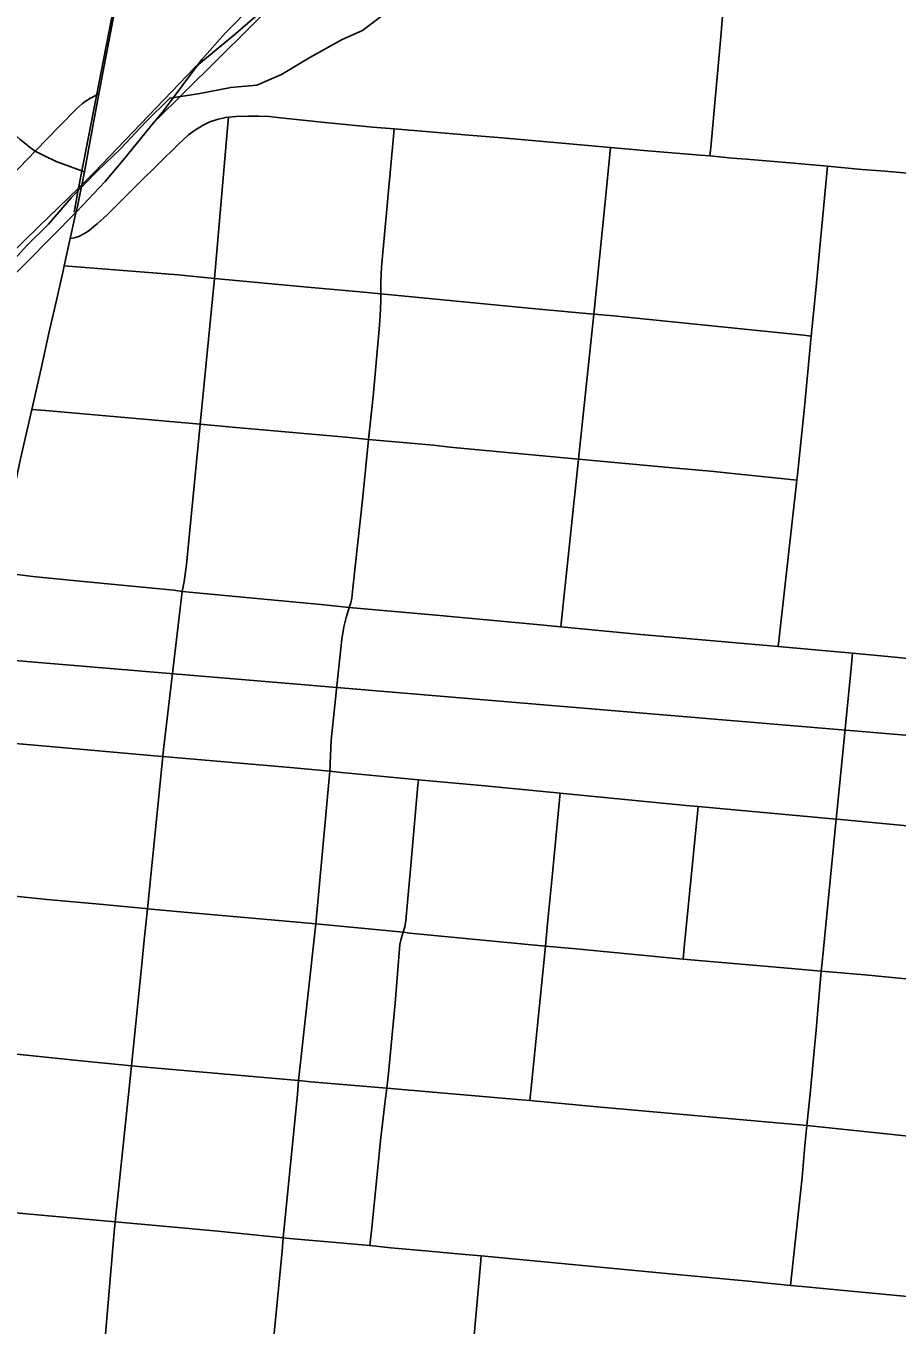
# Model space of a CAD drawing. Extents: x 0 to 1067, y 0 to 440.
# Drawn here: x 375.06 to 400.27, y 98.13 to 135.74 of the extents above; entities that cross this region are included whole.
import ezdxf

# ---------------------------------------------------------------- set-up
doc = ezdxf.new("R2010")
doc.units = 0
for name, color, linetype in [('Default', 7, 'Continuous'), ('GM_X_City_Street', 7, 'Continuous'), ('GM_X_Minor_River', 7, 'Continuous'), ('GM_X_Rail_Line', 7, 'Continuous'), ('GM_X_Section', 7, 'Continuous'), ('GM_X_State_Route', 7, 'Continuous'), ('GM_X_US_Route', 7, 'Continuous')]:
    doc.layers.add(name, color=color, linetype=linetype)

msp = doc.modelspace()

# ---------------------------------------------------------------- linework, layer by layer
at = {"layer": 'Default'}
for points in [[(379.742, 147.712), (379.542, 146.607), (379.384, 145.736), (379.002, 143.629), (378.534, 141.049), (378.311, 139.839), (378.257, 139.545), (377.888, 137.567), (377.514, 135.589), (377.361, 134.784), (377.174, 133.774), (377.049, 133.098), (376.913, 132.365), (376.752, 131.513), (376.559, 130.556), (376.489, 130.238), (376.345, 129.588), (376.17, 128.796), (376.116, 128.559)], [(376.116, 128.559), (375.98, 127.967), (375.728, 126.841), (375.5, 125.823), (375.228, 124.636), (374.902, 123.209), (374.764, 122.519), (374.657, 121.861), (374.521, 120.755), (374.438, 120.015), (374.428, 119.923), (374.336, 119.054)]]:
    msp.add_lwpolyline(points, dxfattribs=at)
at = {"layer": 'GM_X_City_Street'}
for points in [[(394.854, 131.975), (394.877, 132.22), (395.027, 133.828), (395.169, 135.422), (395.238, 136.262), (395.308, 137.179), (395.344, 137.694), (395.406, 138.21), (395.418, 138.347), (395.625, 140.528), (395.961, 143.933), (396.085, 145.133)], [(371.126, 136.188), (371.196, 136.121), (372.504, 134.831), (373.862, 133.451), (374.599, 132.716), (374.892, 132.451), (375.025, 132.34), (375.191, 132.212), (375.33, 132.111), (375.58, 131.985), (375.936, 131.818), (376.328, 131.671), (376.752, 131.513)], [(373.806, 130.536), (375.122, 131.902), (375.33, 132.111), (376.048, 132.858), (376.525, 133.334), (376.703, 133.492), (376.802, 133.571), (376.93, 133.649), (377.174, 133.774)], [(376.345, 129.588), (376.463, 129.608), (376.591, 129.647), (376.715, 129.706), (376.848, 129.79), (377.118, 130.01), (377.4, 130.259), (378.327, 131.183), (379.467, 132.309), (379.767, 132.581), (379.942, 132.713), (380.191, 132.866), (380.386, 132.961), (380.591, 133.032), (380.84, 133.086), (380.926, 133.096), (381.131, 133.12), (381.5, 133.13), (381.793, 133.126), (382.1, 133.115), (382.428, 133.079), (383.72, 132.938), (385.094, 132.807), (385.716, 132.756), (387.88, 132.579), (388.846, 132.498), (391.979, 132.221), (392.944, 132.136), (394.577, 132.001), (394.854, 131.975), (395.503, 131.914), (395.911, 131.88), (397.282, 131.766), (398.262, 131.676), (399.247, 131.586), (399.801, 131.54), (400.579, 131.474)], [(379.021, 114.591), (379.044, 114.79), (379.581, 119.368), (379.636, 119.653), (379.705, 120.146), (380.1, 124.206), (380.516, 128.431), (380.889, 132.676), (380.926, 133.096)], [(382.951, 105.204), (383.45, 109.743), (383.853, 114.166), (383.874, 114.614), (383.896, 115.064), (384.087, 116.903), (384.203, 117.988), (384.258, 118.339), (384.324, 118.613), (384.419, 118.903), (384.465, 119.034), (384.497, 119.169), (384.524, 119.46), (384.81, 122.109), (384.977, 123.77), (385.109, 125.014), (385.279, 126.96), (385.313, 127.35), (385.33, 127.774), (385.331, 127.982), (385.334, 128.342), (385.354, 128.752), (385.532, 130.756), (385.696, 132.541), (385.716, 132.756)], [(390.545, 118.339), (390.574, 118.621), (391.056, 123.199), (391.497, 127.394), (391.811, 130.541), (391.979, 132.221)], [(396.834, 117.772), (396.862, 118.024), (397.371, 122.585), (397.385, 122.742), (397.491, 123.779), (397.589, 124.704), (397.788, 126.761), (397.925, 128.181), (398.023, 129.225), (398.262, 131.676)], [(376.17, 128.796), (379.466, 128.529), (380.516, 128.431), (383.206, 128.174), (384.734, 128.041), (385.331, 127.982), (389.917, 127.535), (391.497, 127.394), (392.068, 127.343), (397.566, 126.783), (397.788, 126.761)], [(375.228, 124.636), (375.629, 124.601), (380.1, 124.206), (381.138, 124.114), (381.806, 124.057), (384.316, 123.83), (384.977, 123.77), (386.853, 123.597), (387.328, 123.547), (391.056, 123.199), (393.878, 122.936), (394.873, 122.845), (395.883, 122.744), (397.1, 122.614), (397.371, 122.585)], [(374.428, 119.923), (374.81, 119.853), (375.264, 119.799), (376.526, 119.675), (379.34, 119.399), (379.581, 119.368)], [(379.581, 119.368), (383.592, 118.986), (384.419, 118.903)], [(384.419, 118.903), (386.93, 118.677), (389.845, 118.406), (390.545, 118.339)], [(390.545, 118.339), (392.751, 118.127), (396.834, 117.772)], [(396.834, 117.772), (398.011, 117.669), (398.981, 117.579)], [(397.191, 99.278), (397.229, 99.628), (397.431, 101.515), (397.523, 102.404), (397.603, 103.331), (397.657, 103.904), (397.765, 104.923), (397.876, 106.072), (397.934, 106.661), (397.995, 107.473), (398.078, 108.377), (398.101, 108.623), (398.504, 112.778), (398.655, 114.212), (398.939, 117.141), (398.981, 117.579)], [(398.981, 117.579), (400.21, 117.465), (403.036, 117.184), (407.49, 116.739), (410.362, 116.469), (410.611, 116.445)], [(373.937, 115.042), (374.425, 114.997), (375.645, 114.889), (378.78, 114.612), (379.021, 114.591), (382.71, 114.268), (383.853, 114.166), (384.189, 114.124), (386.417, 113.917), (388.447, 113.728), (390.523, 113.524), (394.165, 113.168), (394.515, 113.136), (398.504, 112.778), (398.648, 112.765), (408.548, 111.817), (410.23, 111.667), (412.922, 111.384), (414.026, 111.268), (417.287, 110.919), (420.686, 110.598), (421.107, 110.558)], [(377.642, 101.116), (378.114, 105.635), (378.42, 108.572), (378.485, 109.272), (378.577, 110.18), (379.021, 114.591)], [(385.018, 100.427), (385.061, 100.86), (385.233, 102.586), (385.323, 103.47), (385.356, 103.797), (385.454, 104.624), (385.502, 104.984), (385.552, 105.418), (385.748, 107.447), (385.884, 109.141), (385.92, 109.313), (385.977, 109.501), (386.027, 109.657), (386.051, 109.837), (386.193, 111.33), (386.403, 113.757), (386.417, 113.917)], [(389.645, 104.626), (389.673, 104.9), (390.093, 109.102), (390.153, 109.757), (390.3, 111.204), (390.505, 113.335), (390.523, 113.524)], [(394.081, 108.724), (394.114, 109.06), (394.515, 113.136)], [(373.488, 110.667), (374.457, 110.569), (375.678, 110.446), (377.192, 110.311), (378.525, 110.185), (378.577, 110.18), (379.637, 110.085), (382.924, 109.793), (383.45, 109.743), (384.366, 109.656), (385.977, 109.501), (386.171, 109.475), (390.093, 109.102), (390.987, 109.016), (393.869, 108.743), (394.081, 108.724), (395.539, 108.593), (397.216, 108.45), (398.078, 108.377), (399.342, 108.265), (402.999, 107.914)], [(373.023, 106.172), (373.433, 106.128), (374.144, 106.037), (376.471, 105.8), (378.114, 105.635)], [(378.114, 105.635), (378.531, 105.594), (382.951, 105.204)], [(382.51, 100.654), (382.921, 104.81), (382.951, 105.204)], [(382.951, 105.204), (383.304, 105.173), (385.502, 104.984)], [(385.502, 104.984), (389.285, 104.659), (389.645, 104.626)], [(389.645, 104.626), (391.593, 104.448), (396.256, 104.031), (397.657, 103.904)], [(397.657, 103.904), (402.338, 103.412), (407.438, 102.944), (409.404, 102.76)], [(377.256, 96.549), (377.281, 96.841), (377.616, 100.818), (377.642, 101.116)], [(382.07, 96.108), (382.473, 100.269), (382.51, 100.654)], [(387.406, 91.17), (387.83, 95.574), (388.216, 99.88), (388.238, 100.131)]]:
    msp.add_lwpolyline(points, dxfattribs=at)
at = {"layer": 'GM_X_Minor_River'}
for points in [[(380.995, 133.958), (381.747, 134.019), (382.453, 134.332), (383.274, 134.826), (384.21, 135.342), (384.802, 135.61), (385.396, 136.06)], [(374.443, 128.672), (375.093, 129.39), (375.718, 129.995), (376.369, 130.758), (377.112, 131.521), (377.807, 132.192), (378.526, 132.955), (379.222, 133.649), (380.043, 133.772), (380.995, 133.958)]]:
    msp.add_lwpolyline(points, dxfattribs=at)
at = {"layer": 'GM_X_Rail_Line'}
for p, q in [((389.553, 143.652), (378.756, 132.93)), ((376.458, 130.342), (376.58, 131.044))]:
    msp.add_line(p, q, dxfattribs=at)
for points in [[(376.58, 131.044), (378.327, 140.014), (382.376, 161.87), (384, 171.502)], [(378.756, 132.93), (379.015, 133.243), (380.156, 134.762), (380.835, 135.535), (381.635, 136.353), (382.569, 137.287), (384.209, 138.923), (385.126, 139.88), (388.671, 143.48), (389.459, 144.278)], [(379.945, 134.531), (381.122, 135.514), (384.114, 138.104)], [(376.58, 131.044), (377.04, 131.492), (379.945, 134.531)], [(348.344, 105.612), (349.451, 106.204), (350.534, 106.789), (352.017, 107.674), (353.373, 108.565), (356.384, 110.723), (357.351, 111.455), (358.357, 112.276), (359.217, 113.021), (359.847, 113.588), (361.8, 115.445), (363.987, 117.665), (367.695, 121.418), (376.531, 130.37), (377.357, 131.235), (377.909, 131.904), (378.756, 132.93)], [(356.37, 110.755), (358.619, 113.048), (359.795, 114.081), (362.038, 116.348), (365.9, 120.275), (370.388, 124.707), (372.687, 127.253), (375.425, 129.919), (376.58, 131.044)]]:
    msp.add_lwpolyline(points, dxfattribs=at)
at = {"layer": 'GM_X_Section'}
for points in [[(353.183, 178.942), (415.565, 173.729), (410.18, 114.397), (348.264, 119.585)], [(410.18, 114.397), (404.583, 52.958), (342.16, 58.91), (348.264, 119.585)]]:
    msp.add_lwpolyline(points, close=True, dxfattribs=at)
at = {"layer": 'GM_X_State_Route'}
for p, q in [((374.124, 101.438), (377.642, 101.116)), ((382.51, 100.654), (382.692, 100.638))]:
    msp.add_line(p, q, dxfattribs=at)
for points in [[(377.642, 101.116), (379.03, 100.989), (380.616, 100.844), (382.51, 100.654)], [(382.692, 100.638), (384.029, 100.523), (385.018, 100.427)], [(385.018, 100.427), (385.623, 100.368), (386.282, 100.309)], [(386.282, 100.309), (386.402, 100.298), (387.773, 100.174), (388.238, 100.131)], [(388.238, 100.131), (389.554, 100.008), (391.779, 99.79), (393.893, 99.596), (395.971, 99.397), (397.191, 99.278)], [(397.191, 99.278), (397.527, 99.246), (399.344, 99.072), (401.489, 98.866), (403.421, 98.681), (406.181, 98.417), (408.023, 98.236), (409.014, 98.144)]]:
    msp.add_lwpolyline(points, dxfattribs=at)
at = {"layer": 'GM_X_US_Route'}
for p, q in [((374.124, 101.438), (377.642, 101.116)), ((382.51, 100.654), (382.692, 100.638))]:
    msp.add_line(p, q, dxfattribs=at)
for points in [[(376.116, 128.559), (376.17, 128.796), (376.345, 129.588), (376.489, 130.238), (376.559, 130.556), (376.752, 131.513), (376.913, 132.365), (377.049, 133.098), (377.174, 133.774), (377.361, 134.784), (377.514, 135.589), (377.888, 137.567), (378.257, 139.545), (378.311, 139.839), (378.534, 141.049), (379.002, 143.629), (379.384, 145.736), (379.542, 146.607), (379.742, 147.712)], [(374.336, 119.054), (374.428, 119.923), (374.438, 120.015), (374.521, 120.755), (374.657, 121.861), (374.764, 122.519), (374.902, 123.209), (375.228, 124.636), (375.5, 125.823), (375.728, 126.841), (375.98, 127.967), (376.116, 128.559)], [(377.642, 101.116), (379.03, 100.989), (380.616, 100.844), (382.51, 100.654)], [(382.692, 100.638), (384.029, 100.523), (385.018, 100.427)], [(385.018, 100.427), (385.623, 100.368), (386.282, 100.309)], [(386.282, 100.309), (386.402, 100.298), (387.773, 100.174), (388.238, 100.131)], [(388.238, 100.131), (389.554, 100.008), (391.779, 99.79), (393.893, 99.596), (395.971, 99.397), (397.191, 99.278)], [(397.191, 99.278), (397.527, 99.246), (399.344, 99.072), (401.489, 98.866), (403.421, 98.681), (406.181, 98.417), (408.023, 98.236), (409.014, 98.144)]]:
    msp.add_lwpolyline(points, dxfattribs=at)

doc.saveas('drawing.dxf')
